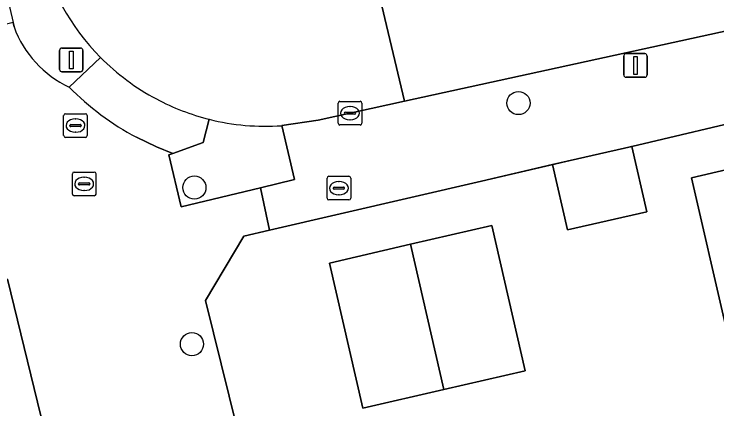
# Model space of a CAD drawing. Extents: x 158455 to 159797, y 387218 to 388672.
# Drawn here: x 159493.98 to 159523.72, y 388083.16 to 388099.85 of the extents above; entities that cross this region are included whole.
import ezdxf

# ---------------------------------------------------------------- set-up
doc = ezdxf.new("R2010")
doc.units = 0
for name, color, linetype in [('IMGEO_Boom', 7, 'Continuous'), ('IMGEO_Brandkraan', 7, 'Continuous'), ('IMGEO_Erf', 7, 'Continuous'), ('IMGEO_Kolk', 7, 'Continuous'), ('IMGEO_Lichtmast', 7, 'Continuous'), ('IMGEO_Muur', 7, 'Continuous'), ('IMGEO_Pand', 7, 'Continuous'), ('IMGEO_Parkeervlak_open', 7, 'Continuous'), ('IMGEO_Rijbaan_lokaal_open', 7, 'Continuous'), ('IMGEO_Rioolput', 7, 'Continuous'), ('IMGEO_Voetpad_open', 7, 'Continuous')]:
    doc.layers.add(name, color=color, linetype=linetype)

msp = doc.modelspace()

# ---------------------------------------------------------------- linework, layer by layer
at = {"layer": 'IMGEO_Boom'}
for centre in [(159515.322, 388096.086), (159501.608, 388092.516), (159501.505, 388085.896)]:
    msp.add_circle(centre, 0.489, dxfattribs=at)
at = {"layer": 'IMGEO_Brandkraan'}
for p, q in [((159507.223, 388092.064), (159507.223, 388092.916)), ((159507.298, 388092.99), (159508.15, 388092.99)), ((159508.224, 388092.916), (159508.224, 388092.064)), ((159507.711, 388092.77), (159507.736, 388092.77)), ((159507.482, 388092.484), (159507.482, 388092.496)), ((159507.92, 388092.447), (159507.522, 388092.447)), ((159507.525, 388092.533), (159507.923, 388092.533)), ((159507.966, 388092.496), (159507.966, 388092.484)), ((159507.734, 388092.21), (159507.709, 388092.21)), ((159508.15, 388091.99), (159507.298, 388091.99))]:
    msp.add_line(p, q, dxfattribs=at)
for points in [[(159507.223, 388092.064), (159507.223, 388092.916)], [(159507.298, 388092.99), (159508.15, 388092.99)], [(159508.224, 388092.916), (159508.224, 388092.064)], [(159508.15, 388091.99), (159507.298, 388091.99)]]:
    msp.add_lwpolyline(points, dxfattribs=at)
for centre, radius, start, end in [((159507.3, 388092.914), 0.0765, 91.552, 178.448), ((159507.3, 388092.914), 0.0765, 91.552, 178.448), ((159508.148, 388092.914), 0.0765, 1.552, 88.448), ((159508.148, 388092.914), 0.0765, 1.552, 88.448), ((159507.522, 388092.493), 0.0403, 85.8775, 175.7526), ((159507.519, 388092.483), 0.0366, 178.938, 274.7102), ((159507.923, 388092.49), 0.043, 264.8664, 352.4533), ((159507.927, 388092.495), 0.0386, 1.7309, 96.639), ((159507.3, 388092.066), 0.0765, 181.552, 268.448), ((159507.3, 388092.066), 0.0765, 181.552, 268.448), ((159508.148, 388092.066), 0.0765, 271.552, 358.448), ((159508.148, 388092.066), 0.0765, 271.552, 358.448)]:
    msp.add_arc(centre, radius, start, end, dxfattribs=at)
for centre, major_axis, ratio, start_param, end_param in [((159507.71, 388092.49), (-0.387, 0.002), 0.722429, 4.712389, 7.853982), ((159507.735, 388092.49), (-0.39, 0.002), 0.717154, 1.570796, 4.712389)]:
    msp.add_ellipse(centre, major_axis=major_axis, ratio=ratio, start_param=start_param, end_param=end_param, dxfattribs=at)
at = {"layer": 'IMGEO_Erf'}
for points in [[(159525.601, 388095.543), (159520.122, 388094.251), (159520.747, 388091.487), (159517.394, 388090.728), (159516.769, 388093.49), (159513.758, 388092.791), (159504.794, 388090.709), (159503.707, 388090.456), (159502.084, 388087.74), (159508.747, 388060.805), (159511.369, 388059.44), (159538.191, 388065.78)], [(159498.644, 388068.426), (159493.706, 388088.644), (159491.864, 388088.133), (159492.582, 388085.178), (159490.572, 388084.69), (159492.09, 388078.44)]]:
    msp.add_lwpolyline(points, dxfattribs=at)
for points in [[(159530.935, 388088.332), (159527.502, 388087.541), (159524.072, 388086.751), (159522.649, 388092.932), (159526.081, 388093.723), (159529.512, 388094.513)], [(159512.168, 388083.982), (159508.732, 388083.191), (159507.319, 388089.326), (159510.755, 388090.117), (159514.191, 388090.908), (159515.603, 388084.773)]]:
    msp.add_lwpolyline(points, close=True, dxfattribs=at)
at = {"layer": 'IMGEO_Kolk'}
for p, q in [((159507.769, 388096.16), (159508.621, 388096.16)), ((159507.694, 388095.234), (159507.694, 388096.086)), ((159508.182, 388095.94), (159508.207, 388095.94)), ((159508.695, 388096.086), (159508.695, 388095.234)), ((159507.953, 388095.654), (159507.953, 388095.666)), ((159508.391, 388095.617), (159507.993, 388095.617)), ((159507.996, 388095.703), (159508.394, 388095.703)), ((159508.437, 388095.666), (159508.437, 388095.654)), ((159508.205, 388095.38), (159508.18, 388095.38)), ((159508.621, 388095.16), (159507.769, 388095.16)), ((159496.444, 388092.243), (159496.444, 388093.095)), ((159496.519, 388093.169), (159497.371, 388093.169)), ((159496.932, 388092.949), (159496.957, 388092.949)), ((159497.445, 388093.095), (159497.445, 388092.243)), ((159496.703, 388092.663), (159496.703, 388092.675)), ((159497.141, 388092.626), (159496.743, 388092.626)), ((159496.746, 388092.712), (159497.144, 388092.712)), ((159497.187, 388092.675), (159497.187, 388092.663)), ((159496.955, 388092.389), (159496.93, 388092.389)), ((159497.371, 388092.169), (159496.519, 388092.169))]:
    msp.add_line(p, q, dxfattribs=at)
for points in [[(159507.769, 388096.16), (159508.621, 388096.16)], [(159507.694, 388095.234), (159507.694, 388096.086)], [(159508.695, 388096.086), (159508.695, 388095.234)], [(159508.621, 388095.16), (159507.769, 388095.16)], [(159496.444, 388092.243), (159496.444, 388093.095)], [(159496.519, 388093.169), (159497.371, 388093.169)], [(159497.445, 388093.095), (159497.445, 388092.243)], [(159497.371, 388092.169), (159496.519, 388092.169)]]:
    msp.add_lwpolyline(points, dxfattribs=at)
for centre, radius, start, end in [((159507.771, 388096.084), 0.0765, 91.552, 178.448), ((159507.771, 388096.084), 0.0765, 91.552, 178.448), ((159508.619, 388096.084), 0.0765, 1.552, 88.448), ((159508.619, 388096.084), 0.0765, 1.552, 88.448), ((159507.993, 388095.663), 0.0403, 85.8775, 175.7526), ((159507.99, 388095.653), 0.0366, 178.938, 274.7102), ((159508.394, 388095.66), 0.043, 264.8664, 352.4533), ((159508.398, 388095.665), 0.0386, 1.7309, 96.639), ((159507.771, 388095.236), 0.0765, 181.552, 268.448), ((159507.771, 388095.236), 0.0765, 181.552, 268.448), ((159508.619, 388095.236), 0.0765, 271.552, 358.448), ((159508.619, 388095.236), 0.0765, 271.552, 358.448), ((159496.521, 388093.093), 0.0765, 91.552, 178.448), ((159496.521, 388093.093), 0.0765, 91.552, 178.448), ((159497.369, 388093.093), 0.0765, 1.552, 88.448), ((159497.369, 388093.093), 0.0765, 1.552, 88.448), ((159496.743, 388092.672), 0.0403, 85.8775, 175.7526), ((159496.74, 388092.662), 0.0366, 178.938, 274.7102), ((159497.144, 388092.669), 0.043, 264.8664, 352.4533), ((159497.148, 388092.674), 0.0386, 1.7309, 96.639), ((159496.521, 388092.245), 0.0765, 181.552, 268.448), ((159496.521, 388092.245), 0.0765, 181.552, 268.448), ((159497.369, 388092.245), 0.0765, 271.552, 358.448), ((159497.369, 388092.245), 0.0765, 271.552, 358.448)]:
    msp.add_arc(centre, radius, start, end, dxfattribs=at)
for centre, major_axis, ratio, start_param, end_param in [((159508.181, 388095.66), (-0.387, 0.002), 0.722429, 4.712389, 7.853982), ((159508.206, 388095.66), (-0.39, 0.002), 0.717154, 1.570796, 4.712389), ((159496.931, 388092.669), (-0.387, 0.002), 0.722429, 4.712389, 7.853982), ((159496.956, 388092.669), (-0.39, 0.002), 0.717154, 1.570796, 4.712389)]:
    msp.add_ellipse(centre, major_axis=major_axis, ratio=ratio, start_param=start_param, end_param=end_param, dxfattribs=at)
at = {"layer": 'IMGEO_Lichtmast'}
for p, q in [((159495.905, 388097.512), (159495.905, 388098.312)), ((159495.905, 388098.312), (159495.905, 388097.512)), ((159496.005, 388098.412), (159496.795, 388098.412)), ((159496.795, 388098.412), (159496.005, 388098.412)), ((159496.895, 388098.312), (159496.895, 388097.512)), ((159496.895, 388097.512), (159496.895, 388098.312)), ((159519.778, 388097.276), (159519.778, 388098.076)), ((159519.778, 388098.076), (159519.778, 388097.276)), ((159519.878, 388098.176), (159520.668, 388098.176)), ((159520.668, 388098.176), (159519.878, 388098.176)), ((159520.768, 388098.076), (159520.768, 388097.276)), ((159520.768, 388097.276), (159520.768, 388098.076)), ((159496.795, 388097.412), (159496.005, 388097.412)), ((159496.005, 388097.412), (159496.795, 388097.412)), ((159520.668, 388097.176), (159519.878, 388097.176)), ((159519.878, 388097.176), (159520.668, 388097.176))]:
    msp.add_line(p, q, dxfattribs=at)
for points in [[(159496.325, 388098.287), (159496.475, 388098.287), (159496.475, 388097.537), (159496.325, 388097.537), (159496.325, 388098.287)], [(159520.198, 388098.051), (159520.348, 388098.051), (159520.348, 388097.301), (159520.198, 388097.301), (159520.198, 388098.051)]]:
    msp.add_lwpolyline(points, dxfattribs=at)
for centre, start, end in [((159496.005, 388098.312), 90, 180), ((159496.005, 388098.312), 90, 180), ((159496.795, 388098.312), 0, 90), ((159496.795, 388098.312), 360, 90), ((159519.878, 388098.076), 90, 180), ((159519.878, 388098.076), 90, 180), ((159520.668, 388098.076), 0, 90), ((159520.668, 388098.076), 360, 90), ((159496.005, 388097.512), 180, 270), ((159496.005, 388097.512), 180, 270), ((159496.795, 388097.512), 270, 0), ((159496.795, 388097.512), 270, 0), ((159519.878, 388097.276), 180, 270), ((159519.878, 388097.276), 180, 270), ((159520.668, 388097.276), 270, 0), ((159520.668, 388097.276), 270, 0)]:
    msp.add_arc(centre, 0.1, start, end, dxfattribs=at)
at = {"layer": 'IMGEO_Muur'}
for points in [[(159516.484, 388093.425), (159520.225, 388094.294)], [(159513.758, 388092.791), (159516.484, 388093.425)]]:
    msp.add_lwpolyline(points, dxfattribs=at)
at = {"layer": 'IMGEO_Pand'}
for points in [[(159520.122, 388094.251), (159516.769, 388093.49), (159517.394, 388090.728), (159520.747, 388091.487)], [(159527.502, 388087.541), (159526.081, 388093.723), (159522.649, 388092.932), (159524.072, 388086.751)], [(159512.168, 388083.982), (159515.603, 388084.773), (159514.191, 388090.908), (159510.755, 388090.117)], [(159512.168, 388083.982), (159510.755, 388090.117), (159507.319, 388089.326), (159508.732, 388083.191)]]:
    msp.add_lwpolyline(points, close=True, dxfattribs=at)
at = {"layer": 'IMGEO_Parkeervlak_open'}
for points in [[(159490.695, 388119.427), (159489.362, 388119.118), (159493.934, 388099.495), (159493.978, 388099.305)], [(159496.314, 388096.765), (159497.638, 388098.02)]]:
    msp.add_lwpolyline(points, dxfattribs=at)
for centre, radius, start, end in [((159504.554, 388104.9), 9.755, 193.0103, 224.8514), ((159498.205, 388100.848), 4.5, 200.0574, 245.1512)]:
    msp.add_arc(centre, radius, start, end, dxfattribs=at)
at = {"layer": 'IMGEO_Rijbaan_lokaal_open'}
for points in [[(159538.199, 388107.652), (159533.487, 388106.582), (159509.322, 388101.093), (159510.5, 388096.163), (159533.554, 388101.208)], [(159505.305, 388095.132), (159506.849, 388095.364), (159510.5, 388096.163), (159509.322, 388101.093), (159508.095, 388100.814)], [(159493.978, 388099.305), (159493.934, 388099.495), (159492.436, 388099.115), (159492.675, 388098.079), (159491.215, 388095.575), (159490.232, 388095.339), (159491.048, 388091.932), (159491.864, 388088.133), (159493.706, 388088.644), (159498.644, 388068.426), (159497.343, 388066.739), (159500, 388056.349), (159501.249, 388051.464), (159519.722, 388045.89), (159522.356, 388043.295), (159528.327, 388043.112)], [(159497.638, 388098.02), (159496.314, 388096.765)], [(159499.16, 388094.639), (159500, 388094.234), (159500.693, 388093.959), (159501.982, 388094.42), (159502.237, 388095.401)], [(159538.191, 388065.78), (159511.369, 388059.44), (159508.747, 388060.805), (159502.084, 388087.74), (159503.707, 388090.456), (159504.794, 388090.709), (159504.402, 388092.509), (159501.056, 388091.705), (159500.53, 388093.901), (159500.693, 388093.959), (159500, 388094.234), (159499.16, 388094.639)]]:
    msp.add_lwpolyline(points, dxfattribs=at)
for centre, radius, start, end in [((159504.554, 388104.9), 9.755, 193.0103, 224.8514), ((159498.205, 388100.848), 4.5, 200.0574, 245.1512), ((159504.609, 388104.915), 9.805, 224.6872, 241.9621), ((159504.609, 388104.915), 9.805, 224.6872, 241.9621), ((159504.648, 388104.954), 11.684, 224.4956, 241.9839), ((159504.648, 388104.954), 11.684, 224.4956, 241.9839), ((159504.636, 388104.98), 9.874, 242.0007, 255.9414), ((159504.636, 388104.98), 9.874, 242.0007, 255.9414), ((159504.615, 388104.887), 9.78, 255.9296, 274.0487)]:
    msp.add_arc(centre, radius, start, end, dxfattribs=at)
at = {"layer": 'IMGEO_Rioolput'}
for p, q in [((159496.077, 388094.709), (159496.077, 388095.561)), ((159496.152, 388095.635), (159497.004, 388095.635)), ((159497.078, 388095.561), (159497.078, 388094.709)), ((159496.565, 388095.415), (159496.59, 388095.415)), ((159496.336, 388095.129), (159496.336, 388095.141)), ((159496.774, 388095.092), (159496.376, 388095.092)), ((159496.379, 388095.178), (159496.777, 388095.178)), ((159496.82, 388095.141), (159496.82, 388095.129)), ((159496.588, 388094.855), (159496.563, 388094.855)), ((159497.004, 388094.635), (159496.152, 388094.635))]:
    msp.add_line(p, q, dxfattribs=at)
for points in [[(159496.077, 388094.709), (159496.077, 388095.561)], [(159496.152, 388095.635), (159497.004, 388095.635)], [(159497.078, 388095.561), (159497.078, 388094.709)], [(159497.004, 388094.635), (159496.152, 388094.635)]]:
    msp.add_lwpolyline(points, dxfattribs=at)
for centre, radius, start, end in [((159496.154, 388095.559), 0.0765, 91.552, 178.448), ((159496.154, 388095.559), 0.0765, 91.552, 178.448), ((159497.002, 388095.559), 0.0765, 1.552, 88.448), ((159497.002, 388095.559), 0.0765, 1.552, 88.448), ((159496.376, 388095.138), 0.0403, 85.8775, 175.7526), ((159496.373, 388095.128), 0.0366, 178.938, 274.7102), ((159496.777, 388095.135), 0.043, 264.8664, 352.4533), ((159496.781, 388095.14), 0.0386, 1.7309, 96.639), ((159496.154, 388094.711), 0.0765, 181.552, 268.448), ((159496.154, 388094.711), 0.0765, 181.552, 268.448), ((159497.002, 388094.711), 0.0765, 271.552, 358.448), ((159497.002, 388094.711), 0.0765, 271.552, 358.448)]:
    msp.add_arc(centre, radius, start, end, dxfattribs=at)
for centre, major_axis, ratio, start_param, end_param in [((159496.564, 388095.135), (-0.387, 0.002), 0.722429, 4.712389, 7.853982), ((159496.589, 388095.135), (-0.39, 0.002), 0.717154, 1.570796, 4.712389)]:
    msp.add_ellipse(centre, major_axis=major_axis, ratio=ratio, start_param=start_param, end_param=end_param, dxfattribs=at)
at = {"layer": 'IMGEO_Voetpad_open'}
for points in [[(159533.554, 388101.208), (159510.5, 388096.163), (159506.849, 388095.364), (159505.305, 388095.132), (159505.851, 388092.857), (159504.402, 388092.509), (159504.794, 388090.709), (159513.758, 388092.791), (159516.769, 388093.49), (159520.122, 388094.251), (159525.601, 388095.543)], [(159502.237, 388095.401), (159501.982, 388094.42), (159500.693, 388093.959), (159500.53, 388093.901), (159501.056, 388091.705), (159504.402, 388092.509), (159505.851, 388092.857), (159505.305, 388095.132)]]:
    msp.add_lwpolyline(points, dxfattribs=at)
msp.add_arc((159504.615, 388104.887), 9.78, 255.9296, 274.0487, dxfattribs=at)

doc.saveas('drawing.dxf')
